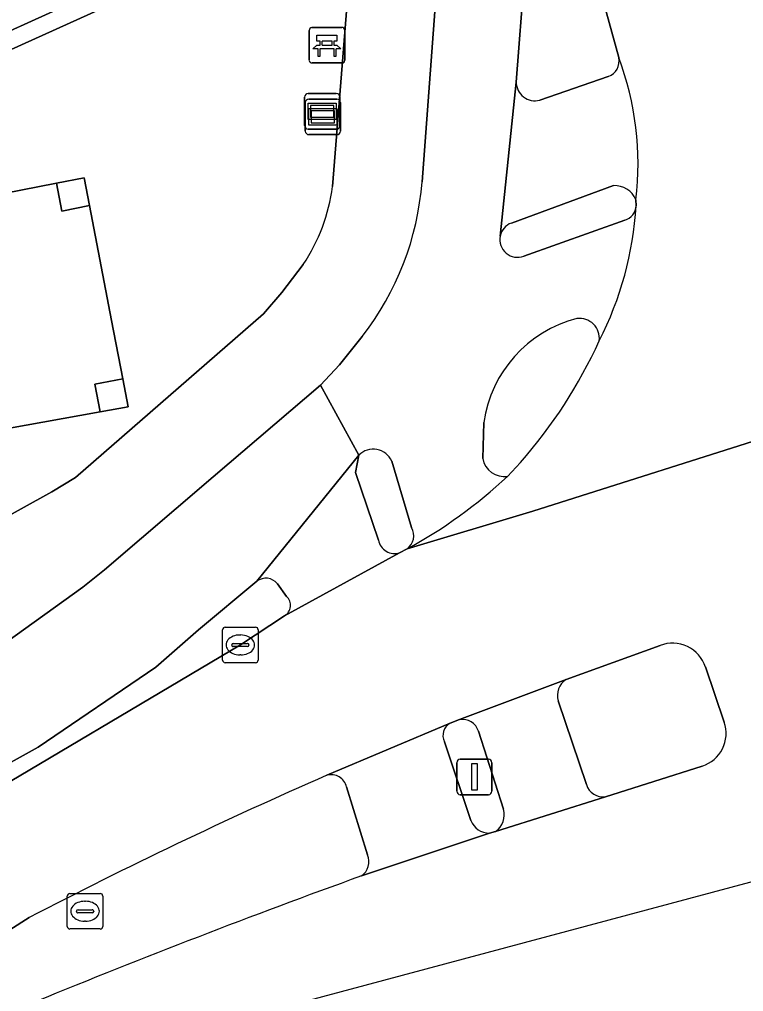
# Model space of a CAD drawing. Extents: x 159680 to 160786, y 387323 to 388340.
# Drawn here: x 160296.17 to 160316.54, y 387462.98 to 387490.34 of the extents above; entities that cross this region are included whole.
import ezdxf

# ---------------------------------------------------------------- set-up
doc = ezdxf.new("R2010")
doc.units = 0
for name, color, linetype in [('IMGEO_Bank', 7, 'Continuous'), ('IMGEO_Fietspad_gesloten', 7, 'Continuous'), ('IMGEO_Fietspad_open', 7, 'Continuous'), ('IMGEO_Grasland_overig', 7, 'Continuous'), ('IMGEO_Groenvoorziening', 7, 'Continuous'), ('IMGEO_Hoogspanningsmast', 7, 'Continuous'), ('IMGEO_Kolk', 7, 'Continuous'), ('IMGEO_Lichtmast', 7, 'Continuous'), ('IMGEO_Rijbaan_lokaal_gesloten', 7, 'Continuous'), ('IMGEO_Rijbaan_lokaal_open', 7, 'Continuous'), ('IMGEO_Rioolput', 7, 'Continuous'), ('IMGEO_Verkeerseiland_gesloten', 7, 'Continuous'), ('IMGEO_Verkeerseiland_open', 7, 'Continuous'), ('IMGEO_Verklikker', 7, 'Continuous'), ('IMGEO_Voetpad_gesloten', 7, 'Continuous'), ('IMGEO_Voetpad_open', 7, 'Continuous')]:
    doc.layers.add(name, color=color, linetype=linetype)

msp = doc.modelspace()

# ---------------------------------------------------------------- linework, layer by layer
at = {"layer": 'IMGEO_Bank'}
for p, q in [((160304.32, 387489.187), (160304.32, 387490.028)), ((160304.32, 387490.028), (160304.32, 387489.187)), ((160304.395, 387490.112), (160305.236, 387490.112)), ((160305.236, 387490.112), (160304.395, 387490.112)), ((160305.32, 387490.037), (160305.32, 387489.196)), ((160305.32, 387489.196), (160305.32, 387490.037)), ((160304.629, 387489.618), (160304.629, 387489.724)), ((160304.673, 387489.724), (160304.673, 387489.618)), ((160304.961, 387489.73), (160304.679, 387489.73)), ((160304.679, 387489.612), (160304.961, 387489.612)), ((160304.967, 387489.618), (160304.967, 387489.724)), ((160305.011, 387489.724), (160305.011, 387489.618)), ((160305.017, 387489.51), (160304.624, 387489.51)), ((160305.245, 387489.112), (160304.404, 387489.112)), ((160304.404, 387489.112), (160305.245, 387489.112))]:
    msp.add_line(p, q, dxfattribs=at)
for points in [[(160304.623, 387489.73), (160304.537, 387489.73), (160304.537, 387489.891), (160305.1, 387489.891), (160305.1, 387489.73), (160305.017, 387489.73)], [(160304.567, 387489.51), (160304.425, 387489.51), (160304.537, 387489.612), (160304.623, 387489.612)], [(160305.017, 387489.612), (160305.1, 387489.612), (160305.212, 387489.51), (160305.073, 387489.51)], [(160304.617, 387489.503), (160304.617, 387489.296), (160304.574, 387489.296), (160304.574, 387489.503)], [(160305.067, 387489.503), (160305.067, 387489.296), (160305.023, 387489.296), (160305.023, 387489.503)]]:
    msp.add_lwpolyline(points, dxfattribs=at)
for centre, radius, start, end in [((160304.398, 387490.034), 0.0779, 92.4484, 184.2845), ((160304.398, 387490.034), 0.0779, 92.4484, 184.2845), ((160305.242, 387490.034), 0.0779, 2.4484, 94.2845), ((160305.242, 387490.034), 0.0779, 2.4484, 94.2845), ((160304.622, 387489.723), 0.00671, 2.8957, 87.1043), ((160304.622, 387489.619), 0.00671, 272.8957, 357.1043), ((160304.679, 387489.723), 0.00671, 92.8957, 177.1043), ((160304.679, 387489.619), 0.00671, 182.8957, 267.1043), ((160304.961, 387489.723), 0.00671, 2.8957, 87.1043), ((160304.961, 387489.619), 0.00671, 272.8957, 357.1043), ((160305.018, 387489.723), 0.00671, 92.8957, 177.1043), ((160305.018, 387489.619), 0.00671, 182.8957, 267.1043), ((160304.567, 387489.503), 0.00671, 2.8957, 87.1043), ((160304.624, 387489.503), 0.00671, 92.8957, 177.1043), ((160305.016, 387489.503), 0.00671, 2.8957, 87.1043), ((160305.073, 387489.503), 0.00671, 92.8957, 177.1043), ((160304.398, 387489.19), 0.0779, 182.4484, 274.2845), ((160304.398, 387489.19), 0.0779, 182.4484, 274.2845), ((160305.242, 387489.19), 0.0779, 272.4484, 4.2845), ((160305.242, 387489.19), 0.0779, 272.4484, 4.2845)]:
    msp.add_arc(centre, radius, start, end, dxfattribs=at)
at = {"layer": 'IMGEO_Fietspad_gesloten'}
for points in [[(160311.544, 387471.76), (160308.551, 387470.631)], [(160312.116, 387468.803), (160311.321, 387471.157)], [(160309.079, 387470.302), (160309.788, 387468.109)], [(160309.562, 387467.478), (160312.653, 387468.462)]]:
    msp.add_lwpolyline(points, dxfattribs=at)
for centre, radius, start, end in [((160311.834, 387471.31), 0.535, 122.7977, 196.6117), ((160308.632, 387470.173), 0.465, 16.0539, 100.0916), ((160312.584, 387468.946), 0.489, 197.0329, 278.1352), ((160309.198, 387467.964), 0.608, 306.8348, 13.754)]:
    msp.add_arc(centre, radius, start, end, dxfattribs=at)
at = {"layer": 'IMGEO_Fietspad_open'}
for points in [[(160309.69, 387484.239), (160310.141, 387488.572), (160310.372, 387491.602)], [(160307.85, 387490.564), (160307.492, 387485.771)], [(160313.2, 387484.685), (160310.359, 387483.678)], [(160305.812, 387481.41), (160305.174, 387480.615), (160304.637, 387480.044), (160305.717, 387478.074)], [(160283.621, 387462.603), (160296.695, 387469.852), (160300.001, 387472.11), (160301.207, 387473.161), (160302.845, 387474.524), (160305.717, 387478.074), (160304.637, 387480.044), (160301.617, 387477.461), (160298.558, 387474.843), (160297.951, 387474.363), (160295.506, 387472.609), (160294.842, 387472.203), (160282.017, 387465.159), (160277.159, 387462.365)], [(160309.199, 387477.976), (160309.23, 387478.994)], [(160306.642, 387477.905), (160307.199, 387476.036)]]:
    msp.add_lwpolyline(points, dxfattribs=at)
for centre, radius, start, end in [((160299.385, 387486.39), 8.131, 322.2301, 355.6333), ((160303.932, 387485.675), 9.602, 332.8544, 356.5256), ((160313.047, 387485.13), 0.471, 289.0076, 355.4761), ((160310.176, 387484.14), 0.496, 168.4393, 291.5967), ((160312.719, 387478.502), 3.524, 104.2984, 171.9811), ((160311.926, 387481.367), 0.555, 352.4205, 97.9462), ((160306.122, 387477.674), 0.569, 23.9257, 135.3665), ((160309.813, 387478.097), 0.626, 191.1497, 277.7283), ((160300.362, 387487.69), 13.972, 298.6957, 313.0329), ((160306.794, 387475.807), 0.465, 306.5253, 29.4672)]:
    msp.add_arc(centre, radius, start, end, dxfattribs=at)
at = {"layer": 'IMGEO_Grasland_overig'}
msp.add_lwpolyline([(160298.758, 387481.869), (160298.142, 387485.097), (160297.361, 387484.944), (160297.207, 387485.729), (160292.372, 387484.781), (160292.526, 387483.996), (160291.75, 387483.844), (160292.435, 387480.545), (160292.74, 387479.08), (160293.523, 387479.242), (160293.691, 387478.438), (160298.436, 387479.292), (160298.287, 387480.07), (160299.073, 387480.22)], close=True, dxfattribs=at)
at = {"layer": 'IMGEO_Groenvoorziening'}
for points in [[(160304.976, 387485.635), (160305.378, 387490.681), (160303.29, 387492.695), (160299.837, 387491.263), (160294.558, 387488.872), (160284.429, 387483.931), (160284.303, 387483.869), (160283.478, 387483.467), (160285.084, 387479.686), (160271.406, 387472.947), (160269.768, 387476.788), (160244.367, 387464.412), (160217.091, 387451.27)], [(160297.076, 387477.04), (160297.748, 387477.449), (160303.035, 387482.048), (160303.552, 387482.65), (160304.148, 387483.443)], [(160262.249, 387457.676), (160276.867, 387465.794), (160280.554, 387467.888), (160297.076, 387477.04)]]:
    msp.add_lwpolyline(points, dxfattribs=at)
msp.add_lwpolyline([(160291.75, 387483.844), (160291.587, 387484.627), (160292.372, 387484.781), (160297.207, 387485.729), (160297.992, 387485.883), (160298.142, 387485.097), (160298.758, 387481.869), (160299.073, 387480.22), (160299.223, 387479.434), (160298.436, 387479.292), (160293.691, 387478.438), (160292.903, 387478.296), (160292.74, 387479.08), (160292.435, 387480.545)], close=True, dxfattribs=at)
msp.add_arc((160299.897, 387486.301), 5.123, 326.0862, 352.527, dxfattribs=at)
at = {"layer": 'IMGEO_Hoogspanningsmast'}
for points in [[(160297.992, 387485.883), (160297.207, 387485.729), (160297.361, 387484.944), (160298.142, 387485.097)], [(160299.073, 387480.22), (160298.287, 387480.07), (160298.436, 387479.292), (160299.223, 387479.434)]]:
    msp.add_lwpolyline(points, close=True, dxfattribs=at)
at = {"layer": 'IMGEO_Kolk'}
for p, q in [((160301.956, 387473.233), (160302.808, 387473.233)), ((160301.881, 387472.307), (160301.881, 387473.159)), ((160302.369, 387473.013), (160302.394, 387473.013)), ((160302.882, 387473.159), (160302.882, 387472.307)), ((160302.14, 387472.727), (160302.14, 387472.739)), ((160302.578, 387472.69), (160302.18, 387472.69)), ((160302.183, 387472.776), (160302.581, 387472.776)), ((160302.624, 387472.739), (160302.624, 387472.727)), ((160302.392, 387472.453), (160302.367, 387472.453)), ((160302.808, 387472.233), (160301.956, 387472.233))]:
    msp.add_line(p, q, dxfattribs=at)
for points in [[(160301.956, 387473.233), (160302.808, 387473.233)], [(160301.881, 387472.307), (160301.881, 387473.159)], [(160302.882, 387473.159), (160302.882, 387472.307)], [(160302.808, 387472.233), (160301.956, 387472.233)]]:
    msp.add_lwpolyline(points, dxfattribs=at)
for centre, radius, start, end in [((160301.958, 387473.157), 0.0765, 91.552, 178.448), ((160301.958, 387473.157), 0.0765, 91.552, 178.448), ((160302.806, 387473.157), 0.0765, 1.552, 88.448), ((160302.806, 387473.157), 0.0765, 1.552, 88.448), ((160302.18, 387472.736), 0.0403, 85.8775, 175.7526), ((160302.177, 387472.726), 0.0366, 178.938, 274.7102), ((160302.581, 387472.733), 0.043, 264.8664, 352.4533), ((160302.585, 387472.738), 0.0386, 1.7309, 96.639), ((160301.958, 387472.309), 0.0765, 181.552, 268.448), ((160301.958, 387472.309), 0.0765, 181.552, 268.448), ((160302.806, 387472.309), 0.0765, 271.552, 358.448), ((160302.806, 387472.309), 0.0765, 271.552, 358.448)]:
    msp.add_arc(centre, radius, start, end, dxfattribs=at)
for centre, major_axis, ratio, start_param, end_param in [((160302.368, 387472.733), (-0.387, 0.002), 0.722429, 4.712389, 7.853982), ((160302.393, 387472.733), (-0.39, 0.002), 0.717154, 1.570796, 4.712389)]:
    msp.add_ellipse(centre, major_axis=major_axis, ratio=ratio, start_param=start_param, end_param=end_param, dxfattribs=at)
at = {"layer": 'IMGEO_Lichtmast'}
for p, q in [((160308.469, 387468.618), (160308.469, 387469.418)), ((160308.469, 387469.418), (160308.469, 387468.618)), ((160308.569, 387469.518), (160309.359, 387469.518)), ((160309.359, 387469.518), (160308.569, 387469.518)), ((160309.459, 387469.418), (160309.459, 387468.618)), ((160309.459, 387468.618), (160309.459, 387469.418)), ((160309.359, 387468.518), (160308.569, 387468.518)), ((160308.569, 387468.518), (160309.359, 387468.518))]:
    msp.add_line(p, q, dxfattribs=at)
msp.add_lwpolyline([(160308.889, 387469.393), (160309.039, 387469.393), (160309.039, 387468.643), (160308.889, 387468.643), (160308.889, 387469.393)], dxfattribs=at)
for centre, start, end in [((160308.569, 387469.418), 90, 180), ((160308.569, 387469.418), 90, 180), ((160309.359, 387469.418), 0, 90), ((160309.359, 387469.418), 360, 90), ((160308.569, 387468.618), 180, 270), ((160308.569, 387468.618), 180, 270), ((160309.359, 387468.618), 270, 0), ((160309.359, 387468.618), 270, 0)]:
    msp.add_arc(centre, 0.1, start, end, dxfattribs=at)
at = {"layer": 'IMGEO_Rijbaan_lokaal_gesloten'}
for points in [[(160328.465, 387485.633), (160328.16, 387485.968), (160327.794, 387486.55), (160327.625, 387486.834), (160325.92, 387489.7), (160325.857, 387489.827), (160323.896, 387493.221), (160322.474, 387495.662), (160322.519, 387496.039), (160322.151, 387495.902), (160321.297, 387497.407), (160311.911, 387494.096), (160312.492, 387492.041), (160312.284, 387491.956), (160313.026, 387489.266)], [(160313.51, 387485.265), (160313.516, 387485.093)], [(160352.912, 387478.218), (160353.013, 387481.721), (160342.2, 387482.143), (160338.386, 387482.067), (160338.126, 387482.059), (160334.682, 387482.243), (160331.192, 387481.2), (160322.429, 387479.886), (160317.765, 387478.769), (160310.607, 387476.496), (160307.071, 387475.434), (160306.862, 387475.328), (160303.622, 387473.554), (160302.382, 387472.733), (160294.195, 387467.873), (160295.897, 387464.716), (160296.44, 387465.06)], [(160307.071, 387475.434), (160310.607, 387476.496), (160317.765, 387478.769), (160322.429, 387479.886), (160331.192, 387481.2), (160334.682, 387482.243)], [(160310.264, 387477.872), (160309.897, 387477.477)], [(160296.632, 387462.695), (160297.454, 387460.71), (160298.364, 387461.142), (160319.618, 387466.837), (160326.564, 387468.241), (160353.254, 387473.634)], [(160304.818, 387469.066), (160308.28, 387470.533), (160308.551, 387470.631), (160311.544, 387471.76), (160314.189, 387472.718)], [(160315.464, 387472.112), (160315.994, 387470.557)], [(160315.377, 387469.324), (160312.653, 387468.462), (160309.562, 387467.478), (160309.388, 387467.434), (160305.791, 387466.231)]]:
    msp.add_lwpolyline(points, dxfattribs=at)
for centre, radius, start, end in [((160304.943, 387486.258), 8.625, 353.386, 20.4091), ((160303.932, 387485.675), 9.602, 332.8544, 356.5256), ((160299.797, 387487.064), 13.93, 318.7113, 335.531), ((160300.362, 387487.69), 13.972, 298.6957, 313.0329), ((160314.536, 387471.804), 0.978, 18.3529, 110.8042), ((160315.082, 387470.242), 0.964, 287.784, 19.0488), ((160361.411, 387339.945), 140.979, 113.6677, 117.44255), ((160383.491, 387251.341), 228.506, 109.87903, 112.34096)]:
    msp.add_arc(centre, radius, start, end, dxfattribs=at)
at = {"layer": 'IMGEO_Rijbaan_lokaal_open'}
msp.add_lwpolyline([(160238.595, 387462.168), (160260.972, 387472.997), (160284.062, 387484.245), (160294.302, 387489.299), (160298.001, 387490.97), (160302.229, 387492.724), (160299.617, 387498.991), (160291.32, 387495.632), (160273.34, 387486.815), (160244.805, 387473.011), (160212.305, 387457.22)], dxfattribs=at)
at = {"layer": 'IMGEO_Rioolput'}
for p, q in [((160297.514, 387464.812), (160297.514, 387465.664)), ((160297.589, 387465.738), (160298.441, 387465.738)), ((160298.002, 387465.518), (160298.027, 387465.518)), ((160298.515, 387465.664), (160298.515, 387464.812)), ((160297.773, 387465.232), (160297.773, 387465.244)), ((160297.816, 387465.281), (160298.214, 387465.281)), ((160298.257, 387465.244), (160298.257, 387465.232)), ((160298.211, 387465.195), (160297.813, 387465.195)), ((160298.441, 387464.738), (160297.589, 387464.738)), ((160298.025, 387464.958), (160298, 387464.958))]:
    msp.add_line(p, q, dxfattribs=at)
for points in [[(160297.514, 387464.812), (160297.514, 387465.664)], [(160297.589, 387465.738), (160298.441, 387465.738)], [(160298.515, 387465.664), (160298.515, 387464.812)], [(160298.441, 387464.738), (160297.589, 387464.738)]]:
    msp.add_lwpolyline(points, dxfattribs=at)
for centre, radius, start, end in [((160297.591, 387465.662), 0.0765, 91.552, 178.448), ((160297.591, 387465.662), 0.0765, 91.552, 178.448), ((160298.439, 387465.662), 0.0765, 1.552, 88.448), ((160298.439, 387465.662), 0.0765, 1.552, 88.448), ((160297.813, 387465.241), 0.0403, 85.8775, 175.7526), ((160298.218, 387465.243), 0.0386, 1.7309, 96.639), ((160297.81, 387465.231), 0.0366, 178.938, 274.7102), ((160298.214, 387465.238), 0.043, 264.8664, 352.4533), ((160297.591, 387464.814), 0.0765, 181.552, 268.448), ((160297.591, 387464.814), 0.0765, 181.552, 268.448), ((160298.439, 387464.814), 0.0765, 271.552, 358.448), ((160298.439, 387464.814), 0.0765, 271.552, 358.448)]:
    msp.add_arc(centre, radius, start, end, dxfattribs=at)
for centre, major_axis, ratio, start_param, end_param in [((160298.001, 387465.238), (-0.387, 0.002), 0.722429, 4.712389, 7.853982), ((160298.026, 387465.238), (-0.39, 0.002), 0.717154, 1.570796, 4.712389)]:
    msp.add_ellipse(centre, major_axis=major_axis, ratio=ratio, start_param=start_param, end_param=end_param, dxfattribs=at)
at = {"layer": 'IMGEO_Verkeerseiland_gesloten'}
for points in [[(160313.026, 387489.266), (160312.284, 387491.956)], [(160310.372, 387491.602), (160310.141, 387488.572)], [(160310.804, 387488.065), (160312.731, 387488.731)], [(160312.88, 387485.66), (160310.006, 387484.607)], [(160313.516, 387485.093), (160313.51, 387485.265)], [(160310.359, 387483.678), (160313.2, 387484.685)], [(160309.23, 387478.994), (160309.199, 387477.976)], [(160305.717, 387478.074), (160305.622, 387477.586), (160306.269, 387475.68)], [(160307.199, 387476.036), (160306.642, 387477.905)], [(160309.897, 387477.477), (160310.264, 387477.872)], [(160306.862, 387475.328), (160307.071, 387475.434)], [(160314.189, 387472.718), (160311.544, 387471.76)], [(160315.994, 387470.557), (160315.464, 387472.112)], [(160311.321, 387471.157), (160312.116, 387468.803)], [(160308.551, 387470.631), (160308.28, 387470.533)], [(160309.788, 387468.109), (160309.079, 387470.302)], [(160308.124, 387470.006), (160308.864, 387467.796)], [(160312.653, 387468.462), (160315.377, 387469.324)], [(160305.961, 387466.825), (160305.371, 387468.736)], [(160309.388, 387467.434), (160309.562, 387467.478)], [(160296.44, 387465.06), (160295.897, 387464.716), (160294.452, 387463.897)]]:
    msp.add_lwpolyline(points, dxfattribs=at)
for centre, radius, start, end in [((160312.581, 387489.163), 0.457, 289.1991, 13.056), ((160310.675, 387488.584), 0.535, 181.2696, 283.9196), ((160312.913, 387485.013), 0.648, 22.9104, 92.9155), ((160313.047, 387485.13), 0.471, 289.0076, 355.4761), ((160310.178, 387484.14), 0.497, 110.1684, 168.5266), ((160310.176, 387484.14), 0.496, 168.4393, 291.5967), ((160312.719, 387478.502), 3.524, 104.2984, 171.9811), ((160311.926, 387481.367), 0.555, 352.4205, 97.9462), ((160299.797, 387487.064), 13.93, 318.7113, 335.531), ((160306.122, 387477.674), 0.569, 23.9257, 135.3665), ((160309.813, 387478.097), 0.626, 191.1497, 277.7283), ((160306.794, 387475.807), 0.465, 306.5253, 29.4672), ((160306.72, 387475.765), 0.459, 190.6726, 287.9413), ((160314.536, 387471.804), 0.978, 18.3529, 110.8042), ((160311.834, 387471.31), 0.535, 122.7977, 196.6117), ((160308.484, 387470.186), 0.403, 120.4627, 206.5582), ((160308.632, 387470.173), 0.465, 16.0539, 100.0916), ((160315.082, 387470.242), 0.964, 287.784, 19.0488), ((160361.411, 387339.945), 140.979, 113.6677, 117.44255), ((160304.934, 387468.632), 0.449, 13.352, 104.9952), ((160312.584, 387468.946), 0.489, 197.0329, 278.1352), ((160309.198, 387467.964), 0.608, 306.8348, 13.754), ((160309.386, 387467.992), 0.558, 200.5385, 270.185), ((160305.5, 387466.636), 0.498, 305.7283, 22.33), ((160383.491, 387251.341), 228.506, 109.87903, 112.34096)]:
    msp.add_arc(centre, radius, start, end, dxfattribs=at)
at = {"layer": 'IMGEO_Verkeerseiland_open'}
for points in [[(160302.845, 387474.524), (160301.207, 387473.161), (160300.001, 387472.11), (160296.695, 387469.852), (160283.621, 387462.603), (160284.285, 387461.649), (160285.506, 387462.42), (160294.195, 387467.873), (160302.382, 387472.733), (160303.622, 387473.554)], [(160303.685, 387474.1), (160303.424, 387474.456)]]:
    msp.add_lwpolyline(points, dxfattribs=at)
for centre, radius, start, end in [((160303.1, 387474.194), 0.417, 38.9247, 127.6786), ((160303.451, 387473.85), 0.342, 299.9475, 46.8886)]:
    msp.add_arc(centre, radius, start, end, dxfattribs=at)
at = {"layer": 'IMGEO_Verklikker'}
for p, q in [((160304.291, 387488.253), (160305.081, 387488.253)), ((160305.081, 387488.253), (160304.291, 387488.253)), ((160304.191, 387487.353), (160304.191, 387488.153)), ((160304.191, 387488.153), (160304.191, 387487.353)), ((160304.209, 387487.196), (160304.209, 387487.996)), ((160304.209, 387487.996), (160304.209, 387487.196)), ((160304.309, 387488.096), (160305.099, 387488.096)), ((160305.099, 387488.096), (160304.309, 387488.096)), ((160305.181, 387488.153), (160305.181, 387487.353)), ((160305.181, 387487.353), (160305.181, 387488.153)), ((160305.199, 387487.996), (160305.199, 387487.196)), ((160305.199, 387487.196), (160305.199, 387487.996)), ((160305.081, 387487.253), (160304.291, 387487.253)), ((160304.291, 387487.253), (160305.081, 387487.253)), ((160305.099, 387487.096), (160304.309, 387487.096)), ((160304.309, 387487.096), (160305.099, 387487.096))]:
    msp.add_line(p, q, dxfattribs=at)
for points in [[(160304.292, 387487.985), (160305.08, 387487.985), (160305.08, 387487.521), (160304.292, 387487.521), (160304.292, 387487.985)], [(160304.31, 387487.828), (160305.098, 387487.828), (160305.098, 387487.364), (160304.31, 387487.364), (160304.31, 387487.828)], [(160304.357, 387487.92), (160304.357, 387487.586), (160305.015, 387487.586), (160305.015, 387487.92), (160304.357, 387487.92)], [(160304.375, 387487.763), (160304.375, 387487.429), (160305.033, 387487.429), (160305.033, 387487.763), (160304.375, 387487.763)]]:
    msp.add_lwpolyline(points, dxfattribs=at)
for centre, start, end in [((160304.291, 387488.153), 90, 180), ((160304.291, 387488.153), 90, 180), ((160305.081, 387488.153), 0, 90), ((160305.081, 387488.153), 360, 90), ((160304.309, 387487.996), 90, 180), ((160304.309, 387487.996), 90, 180), ((160305.099, 387487.996), 0, 90), ((160305.099, 387487.996), 360, 90), ((160304.291, 387487.353), 180, 270), ((160304.291, 387487.353), 180, 270), ((160304.309, 387487.196), 180, 270), ((160304.309, 387487.196), 180, 270), ((160305.081, 387487.353), 270, 0), ((160305.081, 387487.353), 270, 0), ((160305.099, 387487.196), 270, 0), ((160305.099, 387487.196), 270, 0)]:
    msp.add_arc(centre, 0.1, start, end, dxfattribs=at)
at = {"layer": 'IMGEO_Voetpad_gesloten'}
for points in [[(160308.28, 387470.533), (160304.818, 387469.066)], [(160308.864, 387467.796), (160308.124, 387470.006)], [(160305.371, 387468.736), (160305.961, 387466.825)], [(160305.791, 387466.231), (160309.388, 387467.434)]]:
    msp.add_lwpolyline(points, dxfattribs=at)
for centre, radius, start, end in [((160308.484, 387470.186), 0.403, 120.4627, 206.5582), ((160304.934, 387468.632), 0.449, 13.352, 104.9952), ((160309.386, 387467.992), 0.558, 200.5385, 270.185), ((160305.5, 387466.636), 0.498, 305.7283, 22.33)]:
    msp.add_arc(centre, radius, start, end, dxfattribs=at)
at = {"layer": 'IMGEO_Voetpad_open'}
for points in [[(160304.373, 387493.495), (160303.151, 387493.105), (160303.29, 387492.695), (160305.378, 387490.681), (160304.976, 387485.635)], [(160217.091, 387451.27), (160244.367, 387464.412), (160269.768, 387476.788), (160270.499, 387477.144), (160283.478, 387483.467), (160284.303, 387483.869), (160284.429, 387483.931), (160294.558, 387488.872), (160299.837, 387491.263), (160303.29, 387492.695), (160303.151, 387493.105), (160303.137, 387493.1), (160302.229, 387492.724), (160298.001, 387490.97), (160294.302, 387489.299), (160284.062, 387484.245), (160260.972, 387472.997), (160238.595, 387462.168)], [(160307.492, 387485.771), (160307.85, 387490.564)], [(160310.141, 387488.572), (160309.69, 387484.239)], [(160312.731, 387488.731), (160310.804, 387488.065)], [(160310.006, 387484.607), (160312.88, 387485.66)], [(160304.148, 387483.443), (160303.552, 387482.65), (160303.035, 387482.048), (160297.748, 387477.449), (160297.076, 387477.04), (160280.554, 387467.888), (160276.867, 387465.794), (160262.249, 387457.676), (160258.008, 387455.524), (160243.399, 387446.858), (160208.101, 387424.823), (160160.574, 387395.054), (160155.098, 387391.826)], [(160159.013, 387390.625), (160161.282, 387391.902), (160161.569, 387392.079), (160172.972, 387399.218), (160174.71, 387400.186), (160188.751, 387409.025), (160201.505, 387416.998), (160218.594, 387427.633), (160232.498, 387436.379), (160245.641, 387444.527), (160257.213, 387451.206), (160264.291, 387455.191), (160271.867, 387459.381), (160277.159, 387462.365), (160282.017, 387465.159), (160294.842, 387472.203), (160295.506, 387472.609), (160297.951, 387474.363), (160298.558, 387474.843), (160301.617, 387477.461), (160304.637, 387480.044), (160305.174, 387480.615), (160305.812, 387481.41)], [(160306.269, 387475.68), (160305.622, 387477.586), (160305.717, 387478.074), (160302.845, 387474.524)], [(160303.622, 387473.554), (160306.862, 387475.328)], [(160303.424, 387474.456), (160303.685, 387474.1)]]:
    msp.add_lwpolyline(points, dxfattribs=at)
for centre, radius, start, end in [((160312.581, 387489.163), 0.457, 289.1991, 13.056), ((160304.943, 387486.258), 8.625, 353.386, 20.4091), ((160310.675, 387488.584), 0.535, 181.2696, 283.9196), ((160299.385, 387486.39), 8.131, 322.2301, 355.6333), ((160299.897, 387486.301), 5.123, 326.0862, 352.527), ((160312.913, 387485.013), 0.648, 22.9104, 92.9155), ((160310.178, 387484.14), 0.497, 110.1684, 168.5266), ((160306.72, 387475.765), 0.459, 190.6726, 287.9413), ((160303.1, 387474.194), 0.417, 38.9247, 127.6786), ((160303.451, 387473.85), 0.342, 299.9475, 46.8886)]:
    msp.add_arc(centre, radius, start, end, dxfattribs=at)

doc.saveas('drawing.dxf')
